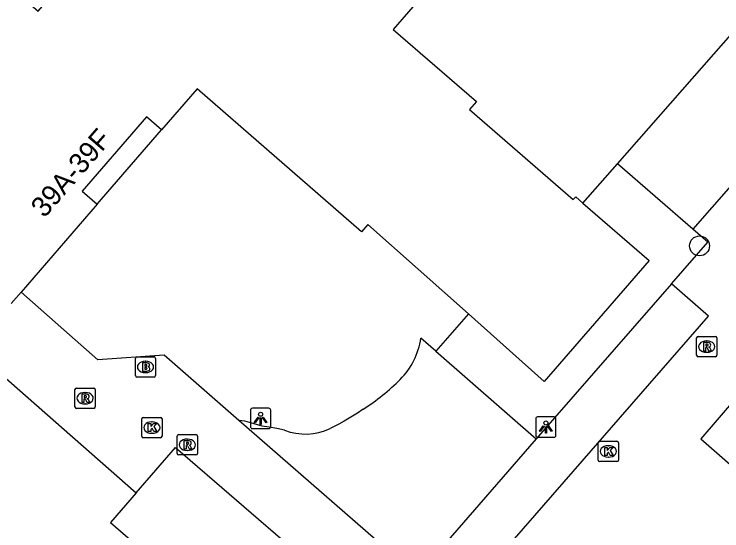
# Model space of a CAD drawing. Extents: x 158474 to 159560, y 388525 to 389605.
# Drawn here: x 158953 to 158987.89, y 388717.23 to 388742.68 of the extents above; entities that cross this region are included whole.
import ezdxf

# ---------------------------------------------------------------- set-up
doc = ezdxf.new("R2010")
doc.units = 0
for name, color, linetype in [('IMGEO_Boom', 7, 'Continuous'), ('IMGEO_Brandkraan', 7, 'Continuous'), ('IMGEO_Kolk', 7, 'Continuous'), ('IMGEO_Lichtpunt', 7, 'Continuous'), ('IMGEO_Pand', 7, 'Continuous'), ('IMGEO_Pand_nummerreeks', 7, 'Continuous'), ('IMGEO_Pand_overbouw', 7, 'Continuous'), ('IMGEO_Parkeervlak_open', 7, 'Continuous'), ('IMGEO_Rijbaan_lokaal_open', 7, 'Continuous'), ('IMGEO_Rioolput', 7, 'Continuous'), ('IMGEO_Voetpad_open', 7, 'Continuous')]:
    doc.layers.add(name, color=color, linetype=linetype)

msp = doc.modelspace()

# ---------------------------------------------------------------- linework, layer by layer
at = {"layer": 'IMGEO_Boom'}
msp.add_circle((158986.791, 388731.266), 0.489, dxfattribs=at)
at = {"layer": 'IMGEO_Brandkraan'}
for p, q in [((158958.977, 388724.873), (158958.977, 388725.725)), ((158959.052, 388725.799), (158959.904, 388725.799)), ((158959.465, 388725.579), (158959.49, 388725.579)), ((158959.978, 388725.725), (158959.978, 388724.873)), ((158959.488, 388725.019), (158959.463, 388725.019)), ((158959.904, 388724.799), (158959.052, 388724.799))]:
    msp.add_line(p, q, dxfattribs=at)
for points in [[(158958.977, 388724.873), (158958.977, 388725.725)], [(158959.052, 388725.799), (158959.904, 388725.799)], [(158959.978, 388725.725), (158959.978, 388724.873)], [(158959.325, 388725.499), (158959.325, 388725.099), (158959.538, 388725.099)], [(158959.556, 388725.499), (158959.325, 388725.499)], [(158959.504, 388725.418), (158959.45, 388725.418), (158959.45, 388725.342)], [(158959.45, 388725.342), (158959.503, 388725.342)], [(158959.512, 388725.266), (158959.45, 388725.266), (158959.45, 388725.185)], [(158959.45, 388725.185), (158959.512, 388725.185)], [(158959.904, 388724.799), (158959.052, 388724.799)]]:
    msp.add_lwpolyline(points, dxfattribs=at)
for centre, radius, start, end in [((158959.054, 388725.723), 0.0765, 91.552, 178.448), ((158959.054, 388725.723), 0.0765, 91.552, 178.448), ((158959.902, 388725.723), 0.0765, 1.552, 88.448), ((158959.902, 388725.723), 0.0765, 1.552, 88.448), ((158959.505, 388725.38), 0.0379, 267.8285, 90.9355), ((158959.513, 388725.225), 0.0404, 269.8759, 90.5077), ((158959.56, 388725.354), 0.145, 59.4692, 91.5367), ((158959.585, 388725.401), 0.0922, 285.5137, 58.1501), ((158959.59, 388725.209), 0.105, 301.3115, 78.989), ((158959.054, 388724.875), 0.0765, 181.552, 268.448), ((158959.054, 388724.875), 0.0765, 181.552, 268.448), ((158959.544, 388725.35), 0.251, 268.6676, 293.5347), ((158959.902, 388724.875), 0.0765, 271.552, 358.448), ((158959.902, 388724.875), 0.0765, 271.552, 358.448)]:
    msp.add_arc(centre, radius, start, end, dxfattribs=at)
for centre, major_axis, ratio, start_param, end_param in [((158959.464, 388725.299), (-0.387, 0.002), 0.722429, 4.712389, 7.853982), ((158959.489, 388725.299), (-0.39, 0.002), 0.717154, 1.570796, 4.712389)]:
    msp.add_ellipse(centre, major_axis=major_axis, ratio=ratio, start_param=start_param, end_param=end_param, dxfattribs=at)
at = {"layer": 'IMGEO_Kolk'}
for p, q in [((158959.292, 388721.888), (158959.292, 388722.74)), ((158959.367, 388722.814), (158960.219, 388722.814)), ((158960.293, 388722.74), (158960.293, 388721.888)), ((158959.78, 388722.594), (158959.805, 388722.594)), ((158959.803, 388722.034), (158959.778, 388722.034)), ((158960.219, 388721.814), (158959.367, 388721.814)), ((158981.793, 388720.714), (158981.793, 388721.566)), ((158981.868, 388721.64), (158982.72, 388721.64)), ((158982.281, 388721.42), (158982.306, 388721.42)), ((158982.794, 388721.566), (158982.794, 388720.714)), ((158982.72, 388720.64), (158981.868, 388720.64)), ((158982.304, 388720.86), (158982.279, 388720.86))]:
    msp.add_line(p, q, dxfattribs=at)
for points in [[(158959.292, 388721.888), (158959.292, 388722.74)], [(158959.367, 388722.814), (158960.219, 388722.814)], [(158960.293, 388722.74), (158960.293, 388721.888)], [(158959.613, 388722.514), (158959.736, 388722.514), (158959.736, 388722.363), (158959.866, 388722.514), (158960.03, 388722.514), (158959.884, 388722.363), (158960.037, 388722.114), (158959.885, 388722.114), (158959.8, 388722.278), (158959.736, 388722.211), (158959.736, 388722.114), (158959.613, 388722.114), (158959.613, 388722.514)], [(158960.219, 388721.814), (158959.367, 388721.814)], [(158981.793, 388720.714), (158981.793, 388721.566)], [(158981.868, 388721.64), (158982.72, 388721.64)], [(158982.114, 388721.34), (158982.237, 388721.34), (158982.237, 388721.189), (158982.367, 388721.34), (158982.531, 388721.34), (158982.385, 388721.189), (158982.538, 388720.94), (158982.386, 388720.94), (158982.301, 388721.104), (158982.237, 388721.037), (158982.237, 388720.94), (158982.114, 388720.94), (158982.114, 388721.34)], [(158982.794, 388721.566), (158982.794, 388720.714)], [(158982.72, 388720.64), (158981.868, 388720.64)]]:
    msp.add_lwpolyline(points, dxfattribs=at)
for centre, start, end in [((158959.369, 388722.738), 91.552, 178.448), ((158959.369, 388722.738), 91.552, 178.448), ((158960.217, 388722.738), 1.552, 88.448), ((158960.217, 388722.738), 1.552, 88.448), ((158959.369, 388721.89), 181.552, 268.448), ((158959.369, 388721.89), 181.552, 268.448), ((158960.217, 388721.89), 271.552, 358.448), ((158960.217, 388721.89), 271.552, 358.448), ((158981.87, 388721.564), 91.552, 178.448), ((158981.87, 388721.564), 91.552, 178.448), ((158982.718, 388721.564), 1.552, 88.448), ((158982.718, 388721.564), 1.552, 88.448), ((158981.87, 388720.716), 181.552, 268.448), ((158981.87, 388720.716), 181.552, 268.448), ((158982.718, 388720.716), 271.552, 358.448), ((158982.718, 388720.716), 271.552, 358.448)]:
    msp.add_arc(centre, 0.0765, start, end, dxfattribs=at)
for centre, major_axis, ratio, start_param, end_param in [((158959.779, 388722.314), (-0.387, 0.002), 0.722429, 4.712389, 7.853982), ((158959.804, 388722.314), (-0.39, 0.002), 0.717154, 1.570796, 4.712389), ((158982.28, 388721.14), (-0.387, 0.002), 0.722429, 4.712389, 7.853982), ((158982.305, 388721.14), (-0.39, 0.002), 0.717154, 1.570796, 4.712389)]:
    msp.add_ellipse(centre, major_axis=major_axis, ratio=ratio, start_param=start_param, end_param=end_param, dxfattribs=at)
at = {"layer": 'IMGEO_Lichtpunt'}
for p, q in [((158964.653, 388723.17), (158964.653, 388722.363)), ((158964.653, 388723.17), (158964.653, 388722.363)), ((158965.555, 388723.265), (158964.747, 388723.265)), ((158965.555, 388723.265), (158964.747, 388723.265)), ((158965.649, 388722.363), (158965.649, 388723.17)), ((158965.649, 388722.363), (158965.649, 388723.17)), ((158978.716, 388722.742), (158978.716, 388721.935)), ((158978.716, 388722.742), (158978.716, 388721.935)), ((158979.618, 388722.837), (158978.81, 388722.837)), ((158979.618, 388722.837), (158978.81, 388722.837)), ((158979.712, 388721.935), (158979.712, 388722.742)), ((158979.712, 388721.935), (158979.712, 388722.742)), ((158964.747, 388722.269), (158965.555, 388722.269)), ((158964.747, 388722.269), (158965.555, 388722.269)), ((158978.81, 388721.841), (158979.618, 388721.841)), ((158978.81, 388721.841), (158979.618, 388721.841))]:
    msp.add_line(p, q, dxfattribs=at)
for points in [[(158965.027, 388722.834), (158965.066, 388722.806), (158964.878, 388722.544), (158964.84, 388722.571), (158965.027, 388722.834)], [(158965.129, 388722.786), (158965.176, 388722.786), (158965.176, 388722.464), (158965.129, 388722.464), (158965.129, 388722.786)], [(158965.239, 388722.806), (158965.277, 388722.833), (158965.464, 388722.571), (158965.425, 388722.543), (158965.239, 388722.806)], [(158979.09, 388722.406), (158979.129, 388722.378), (158978.941, 388722.116), (158978.903, 388722.143), (158979.09, 388722.406)], [(158979.302, 388722.378), (158979.34, 388722.405), (158979.527, 388722.143), (158979.488, 388722.115), (158979.302, 388722.378)], [(158979.192, 388722.358), (158979.239, 388722.358), (158979.239, 388722.036), (158979.192, 388722.036), (158979.192, 388722.358)]]:
    msp.add_lwpolyline(points, dxfattribs=at)
for centre in [(158965.152, 388722.968), (158979.215, 388722.54)]:
    msp.add_circle(centre, 0.0994, dxfattribs=at)
for centre, start, end in [((158964.747, 388723.17), 90, 180), ((158964.747, 388723.17), 90, 180), ((158965.555, 388723.17), 0, 90), ((158965.555, 388723.17), 0, 90), ((158978.81, 388722.742), 90, 180), ((158978.81, 388722.742), 90, 180), ((158979.618, 388722.742), 0, 90), ((158979.618, 388722.742), 0, 90), ((158964.747, 388722.363), 180, 270), ((158964.747, 388722.363), 180, 270), ((158965.555, 388722.363), 270, 0), ((158965.555, 388722.363), 270, 360), ((158978.81, 388721.935), 180, 270), ((158978.81, 388721.935), 180, 270), ((158979.618, 388721.935), 270, 0), ((158979.618, 388721.935), 270, 360)]:
    msp.add_arc(centre, 0.0946, start, end, dxfattribs=at)
at = {"layer": 'IMGEO_Pand'}
for points in [[(158946.886, 388734.452), (158950.411, 388738.519), (158949.287, 388739.493), (158953.042, 388743.825), (158954.185, 388742.835), (158957.46, 388746.614), (158960.394, 388750), (158961.22, 388750.953), (158962.32, 388750), (158967.358, 388745.634), (158968.346, 388746.774), (158968.87, 388746.32), (158972.649, 388743.046), (158971.686, 388741.934), (158975.792, 388738.376), (158975.449, 388737.98), (158980.568, 388733.544), (158980.687, 388733.681), (158981.042, 388733.373)], [(158975.394, 388727.914), (158970.444, 388732.321), (158970.134, 388731.964), (158962.02, 388738.996), (158960.273, 388736.98), (158959.526, 388737.627), (158956.351, 388733.962), (158957.097, 388733.315), (158953.348, 388728.989)], [(158981.042, 388733.373), (158984.3, 388730.55), (158979.132, 388724.587), (158975.394, 388727.914)], [(158953.348, 388728.989), (158952.862, 388728.428)]]:
    msp.add_lwpolyline(points, dxfattribs=at)
at = {"layer": 'IMGEO_Pand_overbouw'}
msp.add_lwpolyline([(158960.273, 388736.98), (158959.526, 388737.627), (158956.351, 388733.962), (158957.097, 388733.315)], close=True, dxfattribs=at)
at = {"layer": 'IMGEO_Parkeervlak_open'}
for points in [[(158982.74, 388735.307), (158993.793, 388747.893)], [(158973.791, 388726.076), (158973.057, 388726.716)], [(158970.216, 388723.222), (158969.924, 388723.028), (158969.603, 388722.822), (158969.273, 388722.624), (158969.017, 388722.482), (158968.576, 388722.266)], [(158966.334, 388722.185), (158965.948, 388722.27), (158965.575, 388722.328), (158965.228, 388722.389), (158964.83, 388722.501), (158964.377, 388722.623), (158964.083, 388722.668)], [(158959.012, 388719.093), (158957.749, 388717.64), (158963.801, 388712.401)]]:
    msp.add_lwpolyline(points, dxfattribs=at)
for centre, radius, start, end in [((158969.389, 388727.285), 3.711, 315.5083, 351.1813), ((158964.418, 388732.309), 10.78, 302.541, 314.9779), ((158967.361, 388724.823), 2.831, 248.7262, 295.4121)]:
    msp.add_arc(centre, radius, start, end, dxfattribs=at)
at = {"layer": 'IMGEO_Rijbaan_lokaal_open'}
for points in [[(158993.602, 388740.233), (158986.461, 388732.093)], [(158985.411, 388729.401), (158987.201, 388731.454), (158986.461, 388732.093)], [(158974.336, 388713.014), (158987.234, 388727.805), (158985.411, 388729.401)], [(158989.461, 388724.799), (158986.849, 388721.765), (158988.819, 388720.037)]]:
    msp.add_lwpolyline(points, dxfattribs=at)
at = {"layer": 'IMGEO_Rioolput'}
for p, q in [((158986.645, 388725.876), (158986.645, 388726.728)), ((158986.72, 388726.802), (158987.572, 388726.802)), ((158987.133, 388726.582), (158987.158, 388726.582)), ((158987.646, 388726.728), (158987.646, 388725.876)), ((158987.156, 388726.022), (158987.131, 388726.022)), ((158987.572, 388725.802), (158986.72, 388725.802)), ((158956.001, 388723.335), (158956.001, 388724.187)), ((158956.076, 388724.261), (158956.928, 388724.261)), ((158957.002, 388724.187), (158957.002, 388723.335)), ((158956.489, 388724.041), (158956.514, 388724.041)), ((158956.512, 388723.481), (158956.487, 388723.481)), ((158956.928, 388723.261), (158956.076, 388723.261)), ((158961.039, 388721.039), (158961.039, 388721.891)), ((158961.114, 388721.965), (158961.966, 388721.965)), ((158961.527, 388721.745), (158961.552, 388721.745)), ((158962.04, 388721.891), (158962.04, 388721.039)), ((158961.55, 388721.185), (158961.525, 388721.185)), ((158961.966, 388720.965), (158961.114, 388720.965))]:
    msp.add_line(p, q, dxfattribs=at)
for points in [[(158986.645, 388725.876), (158986.645, 388726.728)], [(158986.72, 388726.802), (158987.572, 388726.802)], [(158987.646, 388726.728), (158987.646, 388725.876)], [(158987.234, 388726.5), (158986.982, 388726.502), (158986.982, 388726.102)], [(158986.982, 388726.102), (158987.106, 388726.102), (158987.106, 388726.264), (158987.117, 388726.264)], [(158987.16, 388726.421), (158987.106, 388726.421), (158987.106, 388726.34)], [(158987.106, 388726.34), (158987.158, 388726.34)], [(158987.164, 388726.235), (158987.235, 388726.102), (158987.375, 388726.102), (158987.31, 388726.228)], [(158987.572, 388725.802), (158986.72, 388725.802)], [(158956.001, 388723.335), (158956.001, 388724.187)], [(158956.076, 388724.261), (158956.928, 388724.261)], [(158957.002, 388724.187), (158957.002, 388723.335)], [(158956.59, 388723.959), (158956.338, 388723.961), (158956.338, 388723.561)], [(158956.516, 388723.88), (158956.462, 388723.88), (158956.462, 388723.799)], [(158956.462, 388723.799), (158956.514, 388723.799)], [(158956.338, 388723.561), (158956.462, 388723.561), (158956.462, 388723.723), (158956.473, 388723.723)], [(158956.52, 388723.694), (158956.591, 388723.561), (158956.731, 388723.561), (158956.666, 388723.687)], [(158956.928, 388723.261), (158956.076, 388723.261)], [(158961.039, 388721.039), (158961.039, 388721.891)], [(158961.114, 388721.965), (158961.966, 388721.965)], [(158962.04, 388721.891), (158962.04, 388721.039)], [(158961.628, 388721.663), (158961.376, 388721.665), (158961.376, 388721.265)], [(158961.376, 388721.265), (158961.5, 388721.265), (158961.5, 388721.427), (158961.511, 388721.427)], [(158961.554, 388721.584), (158961.5, 388721.584), (158961.5, 388721.503)], [(158961.5, 388721.503), (158961.552, 388721.503)], [(158961.558, 388721.398), (158961.629, 388721.265), (158961.769, 388721.265), (158961.704, 388721.391)], [(158961.966, 388720.965), (158961.114, 388720.965)]]:
    msp.add_lwpolyline(points, dxfattribs=at)
for centre, radius, start, end in [((158986.722, 388726.726), 0.0765, 91.552, 178.448), ((158986.722, 388726.726), 0.0765, 91.552, 178.448), ((158987.57, 388726.726), 0.0765, 1.552, 88.448), ((158987.57, 388726.726), 0.0765, 1.552, 88.448), ((158987.116, 388726.211), 0.0533, 26.0293, 88.6989), ((158987.142, 388726.529), 0.19, 274.7715, 282.9687), ((158987.166, 388726.325), 0.0964, 77.0061, 93.1865), ((158987.18, 388726.382), 0.0378, 276.6634, 79.6772), ((158987.233, 388726.39), 0.109, 350.3612, 89.416), ((158987.231, 388726.39), 0.112, 277.5842, 350.9817), ((158987.215, 388726.175), 0.108, 29.5134, 73.7905), ((158986.722, 388725.878), 0.0765, 181.552, 268.448), ((158986.722, 388725.878), 0.0765, 181.552, 268.448), ((158987.57, 388725.878), 0.0765, 271.552, 358.448), ((158987.57, 388725.878), 0.0765, 271.552, 358.448), ((158956.078, 388724.185), 0.0765, 91.552, 178.448), ((158956.078, 388724.185), 0.0765, 91.552, 178.448), ((158956.926, 388724.185), 0.0765, 1.552, 88.448), ((158956.926, 388724.185), 0.0765, 1.552, 88.448), ((158956.498, 388723.988), 0.19, 274.7715, 282.9687), ((158956.522, 388723.784), 0.0964, 77.0061, 93.1865), ((158956.536, 388723.841), 0.0378, 276.6634, 79.6772), ((158956.589, 388723.849), 0.109, 350.3612, 89.416), ((158956.587, 388723.849), 0.112, 277.5842, 350.9817), ((158956.472, 388723.67), 0.0533, 26.0293, 88.6989), ((158956.571, 388723.634), 0.108, 29.5134, 73.7905), ((158956.078, 388723.337), 0.0765, 181.552, 268.448), ((158956.078, 388723.337), 0.0765, 181.552, 268.448), ((158956.926, 388723.337), 0.0765, 271.552, 358.448), ((158956.926, 388723.337), 0.0765, 271.552, 358.448), ((158961.116, 388721.889), 0.0765, 91.552, 178.448), ((158961.116, 388721.889), 0.0765, 91.552, 178.448), ((158961.964, 388721.889), 0.0765, 1.552, 88.448), ((158961.964, 388721.889), 0.0765, 1.552, 88.448), ((158961.51, 388721.374), 0.0533, 26.0293, 88.6989), ((158961.536, 388721.692), 0.19, 274.7715, 282.9687), ((158961.56, 388721.488), 0.0964, 77.0061, 93.1865), ((158961.574, 388721.545), 0.0378, 276.6634, 79.6772), ((158961.627, 388721.553), 0.109, 350.3612, 89.416), ((158961.625, 388721.553), 0.112, 277.5842, 350.9817), ((158961.609, 388721.338), 0.108, 29.5134, 73.7905), ((158961.116, 388721.041), 0.0765, 181.552, 268.448), ((158961.116, 388721.041), 0.0765, 181.552, 268.448), ((158961.964, 388721.041), 0.0765, 271.552, 358.448), ((158961.964, 388721.041), 0.0765, 271.552, 358.448)]:
    msp.add_arc(centre, radius, start, end, dxfattribs=at)
for centre, major_axis, ratio, start_param, end_param in [((158987.132, 388726.302), (-0.387, 0.002), 0.722429, 4.712389, 7.853982), ((158987.157, 388726.302), (-0.39, 0.002), 0.717154, 1.570796, 4.712389), ((158956.488, 388723.761), (-0.387, 0.002), 0.722429, 4.712389, 7.853982), ((158956.513, 388723.761), (-0.39, 0.002), 0.717154, 1.570796, 4.712389), ((158961.526, 388721.465), (-0.387, 0.002), 0.722429, 4.712389, 7.853982), ((158961.551, 388721.465), (-0.39, 0.002), 0.717154, 1.570796, 4.712389)]:
    msp.add_ellipse(centre, major_axis=major_axis, ratio=ratio, start_param=start_param, end_param=end_param, dxfattribs=at)
at = {"layer": 'IMGEO_Voetpad_open'}
for points in [[(158981.042, 388733.373), (158982.74, 388735.307)], [(158986.461, 388732.093), (158982.74, 388735.307)], [(158985.411, 388729.401), (158978.745, 388721.756)], [(158964.083, 388722.668), (158960.391, 388725.888), (158957.133, 388725.65), (158953.348, 388728.989)], [(158975.394, 388727.914), (158973.791, 388726.076)], [(158950.945, 388726.175), (158959.012, 388719.093)], [(158973.791, 388726.076), (158978.745, 388721.756)], [(158972.863, 388715.01), (158964.083, 388722.668)], [(158978.745, 388721.756), (158972.863, 388715.01)], [(158959.012, 388719.093), (158960.958, 388721.333), (158966.977, 388716.137), (158963.801, 388712.401)]]:
    msp.add_lwpolyline(points, dxfattribs=at)

# ---------------------------------------------------------------- texts
at = {"layer": 'IMGEO_Pand_nummerreeks'}
msp.add_text('39A-39F', height=1, rotation=49.0853, dxfattribs=at).set_placement((158954.495, 388732.603))

doc.saveas('drawing.dxf')
